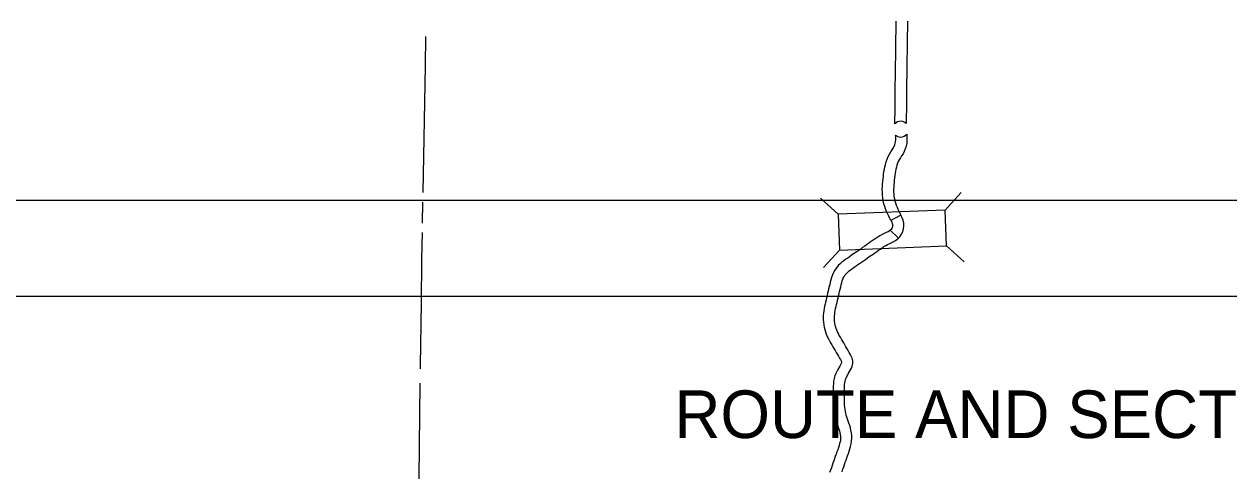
# Model space of a CAD drawing. Extents: x 77230 to 630905, y 790554 to 1662844.
# Drawn here: x 303084 to 329800, y 1477330 to 1487235 of the extents above; entities that cross this region are included whole.
import ezdxf

# ---------------------------------------------------------------- set-up
doc = ezdxf.new("R2010")
doc.units = 0
for name, color, linetype in [('Level 10', 7, 'Continuous'), ('Level 19', 7, 'Continuous'), ('Level 28', 7, 'Continuous'), ('Level 43', 7, 'Continuous')]:
    doc.layers.add(name, color=color, linetype=linetype)

msp = doc.modelspace()

# ---------------------------------------------------------------- linework, layer by layer
at = {"layer": 'Level 10'}
for p, q in [((322529, 1482996), (322306, 1482883)), ((322471, 1482491), (322291, 1482665))]:
    msp.add_line(p, q, dxfattribs=at)
for points in [[(322423, 1487233), (322424, 1487302)], [(322645, 1485028), (322612, 1485055), (322573, 1485072), (322531, 1485080), (322490, 1485078), (322451, 1485066), (322419, 1485047), (322395, 1485027), (322395, 1485060), (322395, 1485117), (322396, 1485176), (322397, 1485234), (322398, 1485292), (322399, 1485351), (322399, 1485409), (322400, 1485466), (322400, 1485523), (322400, 1485580), (322400, 1485637), (322401, 1485695), (322401, 1485754), (322402, 1485814), (322402, 1485876), (322403, 1485939), (322404, 1486002), (322405, 1486065), (322406, 1486129), (322407, 1486194), (322408, 1486259), (322409, 1486323), (322410, 1486388), (322411, 1486452), (322412, 1486516), (322413, 1486580), (322414, 1486643), (322415, 1486706), (322416, 1486770), (322417, 1486834), (322418, 1486898), (322418, 1486964), (322419, 1487031), (322421, 1487097), (322422, 1487165), (322423, 1487233)], [(322673, 1487229), (322672, 1487160), (322671, 1487093), (322669, 1487026), (322668, 1486961), (322668, 1486895), (322667, 1486830), (322666, 1486766), (322665, 1486702), (322664, 1486639), (322663, 1486576), (322662, 1486513), (322661, 1486449), (322660, 1486384), (322659, 1486320), (322658, 1486255), (322657, 1486191), (322656, 1486126), (322655, 1486062), (322654, 1485998), (322653, 1485935), (322652, 1485873), (322652, 1485812), (322651, 1485752), (322651, 1485694), (322650, 1485636), (322650, 1485579), (322650, 1485522), (322650, 1485464), (322649, 1485407), (322649, 1485348), (322648, 1485289), (322647, 1485230), (322646, 1485171), (322645, 1485114), (322645, 1485059), (322645, 1485028)], [(322674, 1487298), (322673, 1487229)], [(322306, 1482883), (322284, 1482927), (322260, 1482974), (322235, 1483025), (322210, 1483079), (322188, 1483136), (322168, 1483194), (322151, 1483254), (322136, 1483316), (322126, 1483380), (322119, 1483444), (322116, 1483508), (322115, 1483571), (322118, 1483632), (322122, 1483690), (322126, 1483747), (322131, 1483803), (322138, 1483857), (322144, 1483911), (322152, 1483964), (322161, 1484017), (322172, 1484071), (322185, 1484126), (322200, 1484182), (322220, 1484239), (322244, 1484296), (322273, 1484351), (322304, 1484400), (322332, 1484444), (322356, 1484483), (322375, 1484519), (322390, 1484555), (322401, 1484592), (322408, 1484628), (322412, 1484666), (322412, 1484706), (322411, 1484750), (322409, 1484770), (322456, 1484740), (322492, 1484732), (322527, 1484729), (322566, 1484735), (322601, 1484749), (322631, 1484771), (322658, 1484797)], [(322658, 1484797), (322660, 1484763), (322662, 1484709), (322661, 1484651), (322655, 1484591), (322643, 1484531), (322625, 1484471), (322602, 1484414), (322574, 1484360), (322544, 1484311), (322515, 1484267), (322490, 1484227), (322470, 1484188), (322453, 1484149), (322439, 1484108), (322427, 1484063), (322416, 1484018), (322407, 1483971), (322399, 1483925), (322392, 1483878), (322386, 1483828), (322380, 1483777), (322375, 1483725), (322371, 1483672), (322367, 1483619), (322365, 1483567), (322366, 1483515), (322368, 1483464), (322374, 1483413), (322382, 1483365), (322393, 1483317), (322407, 1483269), (322423, 1483222), (322441, 1483176), (322461, 1483132), (322483, 1483086), (322507, 1483040), (322529, 1482996)], [(322306, 1482883), (322324, 1482846), (322335, 1482815), (322341, 1482789), (322343, 1482766), (322340, 1482745), (322334, 1482724), (322324, 1482703), (322310, 1482684), (322291, 1482665)], [(322471, 1482491), (322502, 1482522), (322540, 1482575), (322569, 1482633), (322587, 1482696), (322594, 1482761), (322589, 1482825), (322575, 1482887), (322554, 1482943), (322529, 1482996)], [(322291, 1482665), (322271, 1482649), (322241, 1482633), (322199, 1482612), (322156, 1482591), (322110, 1482568), (322062, 1482541), (322018, 1482514), (321994, 1482498), (321935, 1482457), (321890, 1482429), (321849, 1482398), (321809, 1482371), (321766, 1482341)], [(321909, 1482136), (321950, 1482164), (321994, 1482194), (322032, 1482222), (322073, 1482248), (322133, 1482290), (322152, 1482302), (322190, 1482326), (322227, 1482347), (322267, 1482367), (322310, 1482388), (322354, 1482410), (322407, 1482437), (322471, 1482491)], [(321766, 1482341), (321726, 1482313), (321677, 1482282), (321636, 1482247), (321557, 1482192), (321473, 1482141), (321425, 1482106), (321386, 1482076), (321348, 1482049), (321309, 1482021), (321265, 1481990), (321220, 1481956), (321179, 1481919), (321137, 1481880), (321097, 1481834), (321061, 1481783), (321031, 1481730), (321007, 1481675), (320987, 1481620), (320972, 1481566), (320960, 1481515), (320948, 1481465), (320937, 1481416), (320925, 1481367), (320913, 1481317), (320902, 1481267), (320890, 1481218), (320879, 1481169), (320868, 1481120), (320857, 1481073), (320846, 1481026), (320836, 1480980), (320826, 1480932), (320817, 1480882), (320810, 1480830), (320806, 1480779), (320805, 1480729), (320805, 1480677), (320809, 1480624), (320815, 1480571), (320825, 1480518), (320837, 1480465), (320853, 1480411), (320872, 1480358), (320894, 1480307), (320918, 1480259), (320942, 1480214), (320967, 1480170), (320992, 1480127), (321018, 1480084), (321043, 1480041), (321068, 1479998), (321093, 1479955), (321118, 1479913), (321143, 1479871), (321166, 1479832), (321185, 1479796), (321201, 1479768), (321208, 1479751), (321210, 1479742), (321210, 1479736), (321208, 1479727), (321201, 1479710), (321188, 1479684), (321171, 1479653), (321150, 1479617), (321129, 1479579), (321106, 1479537), (321083, 1479489), (321063, 1479436), (321047, 1479380), (321035, 1479321), (321029, 1479262), (321026, 1479205), (321026, 1479151), (321025, 1479098), (321025, 1479045), (321025, 1478991), (321025, 1478937), (321025, 1478883), (321025, 1478829), (321027, 1478769), (321034, 1478711), (321040, 1478659), (321049, 1478603), (321061, 1478549), (321075, 1478496), (321090, 1478445), (321106, 1478400), (321119, 1478354), (321137, 1478301), (321154, 1478259), (321164, 1478220), (321176, 1478175), (321183, 1478136), (321187, 1478097), (321187, 1478057), (321184, 1478012)], [(321434, 1477994), (321438, 1478050), (321437, 1478111), (321431, 1478172), (321419, 1478231), (321406, 1478282), (321392, 1478337), (321371, 1478389), (321357, 1478429), (321344, 1478474), (321328, 1478522), (321315, 1478564), (321304, 1478607), (321295, 1478649), (321288, 1478693), (321282, 1478742), (321276, 1478788), (321275, 1478833), (321275, 1478884), (321275, 1478937), (321275, 1478990), (321275, 1479044), (321275, 1479097), (321276, 1479149), (321276, 1479199), (321278, 1479244), (321282, 1479284), (321290, 1479321), (321300, 1479356), (321313, 1479389), (321329, 1479423), (321348, 1479459), (321368, 1479495), (321389, 1479530), (321409, 1479567), (321429, 1479608), (321448, 1479655), (321460, 1479711), (321459, 1479769), (321447, 1479826), (321427, 1479875), (321404, 1479917), (321382, 1479956), (321359, 1479997), (321334, 1480039), (321309, 1480082), (321283, 1480125), (321258, 1480168), (321233, 1480211), (321208, 1480253), (321184, 1480295), (321161, 1480335), (321140, 1480374), (321121, 1480412), (321105, 1480450), (321091, 1480488), (321079, 1480528), (321070, 1480568), (321063, 1480608), (321058, 1480648), (321055, 1480687), (321055, 1480727), (321056, 1480767), (321059, 1480805), (321064, 1480843), (321071, 1480883), (321080, 1480927), (321090, 1480971), (321101, 1481017), (321111, 1481064), (321123, 1481112), (321134, 1481161), (321145, 1481211), (321157, 1481260), (321168, 1481310), (321180, 1481359), (321192, 1481409), (321203, 1481457), (321214, 1481503), (321226, 1481544), (321239, 1481582), (321255, 1481617), (321273, 1481650), (321294, 1481680), (321318, 1481707), (321347, 1481735), (321379, 1481763), (321413, 1481789), (321452, 1481816), (321494, 1481846), (321534, 1481875), (321574, 1481905), (321607, 1481929), (321700, 1481987), (321743, 1482017), (321826, 1482080), (321909, 1482136)], [(321184, 1478012), (321179, 1477976), (321169, 1477935), (321157, 1477892), (321142, 1477846), (321126, 1477800), (321109, 1477752), (321091, 1477702), (321073, 1477652), (321056, 1477601), (321039, 1477550), (321021, 1477499), (321004, 1477448), (320985, 1477396), (320966, 1477344), (320947, 1477292)], [(321221, 1477312), (321240, 1477365), (321258, 1477418), (321276, 1477470), (321293, 1477521), (321310, 1477570), (321327, 1477619), (321344, 1477667), (321362, 1477716), (321379, 1477767), (321396, 1477818), (321412, 1477872), (321425, 1477930), (321434, 1477994)]]:
    msp.add_lwpolyline(points, dxfattribs=at)
at = {"layer": 'Level 19'}
for p, q in [((321134, 1483018), (320746, 1483377)), ((323508, 1483112), (323866, 1483500)), ((321165, 1482227), (320807, 1481839)), ((323539, 1482321), (323927, 1481963))]:
    msp.add_line(p, q, dxfattribs=at)
msp.add_lwpolyline([(321165, 1482227), (323539, 1482321), (323508, 1483112), (321134, 1483018)], close=True, dxfattribs=at)
at = {"layer": 'Level 28'}
for p, q in [((591576, 1483324), (295896, 1483324)), ((93070, 1481201), (367630, 1481201))]:
    msp.add_line(p, q, dxfattribs=at)
at = {"layer": 'Level 43'}
for points in [[(311931, 1483500), (311983, 1486307), (311994, 1486963)], [(311919, 1482825), (311928, 1483285)], [(311871, 1479590), (311871, 1479672), (311897, 1481041), (311904, 1482013), (311915, 1482617)], [(311758, 1469649), (311765, 1470468), (311795, 1472057), (311829, 1475769), (311828, 1475779), (311867, 1479274)]]:
    msp.add_lwpolyline(points, dxfattribs=at)

# ---------------------------------------------------------------- texts
at = {"layer": 'Level 28'}
msp.add_text('ROUTE AND SECTION MAP', height=1056, dxfattribs=at).set_placement((317506, 1478058))

doc.saveas('drawing.dxf')
